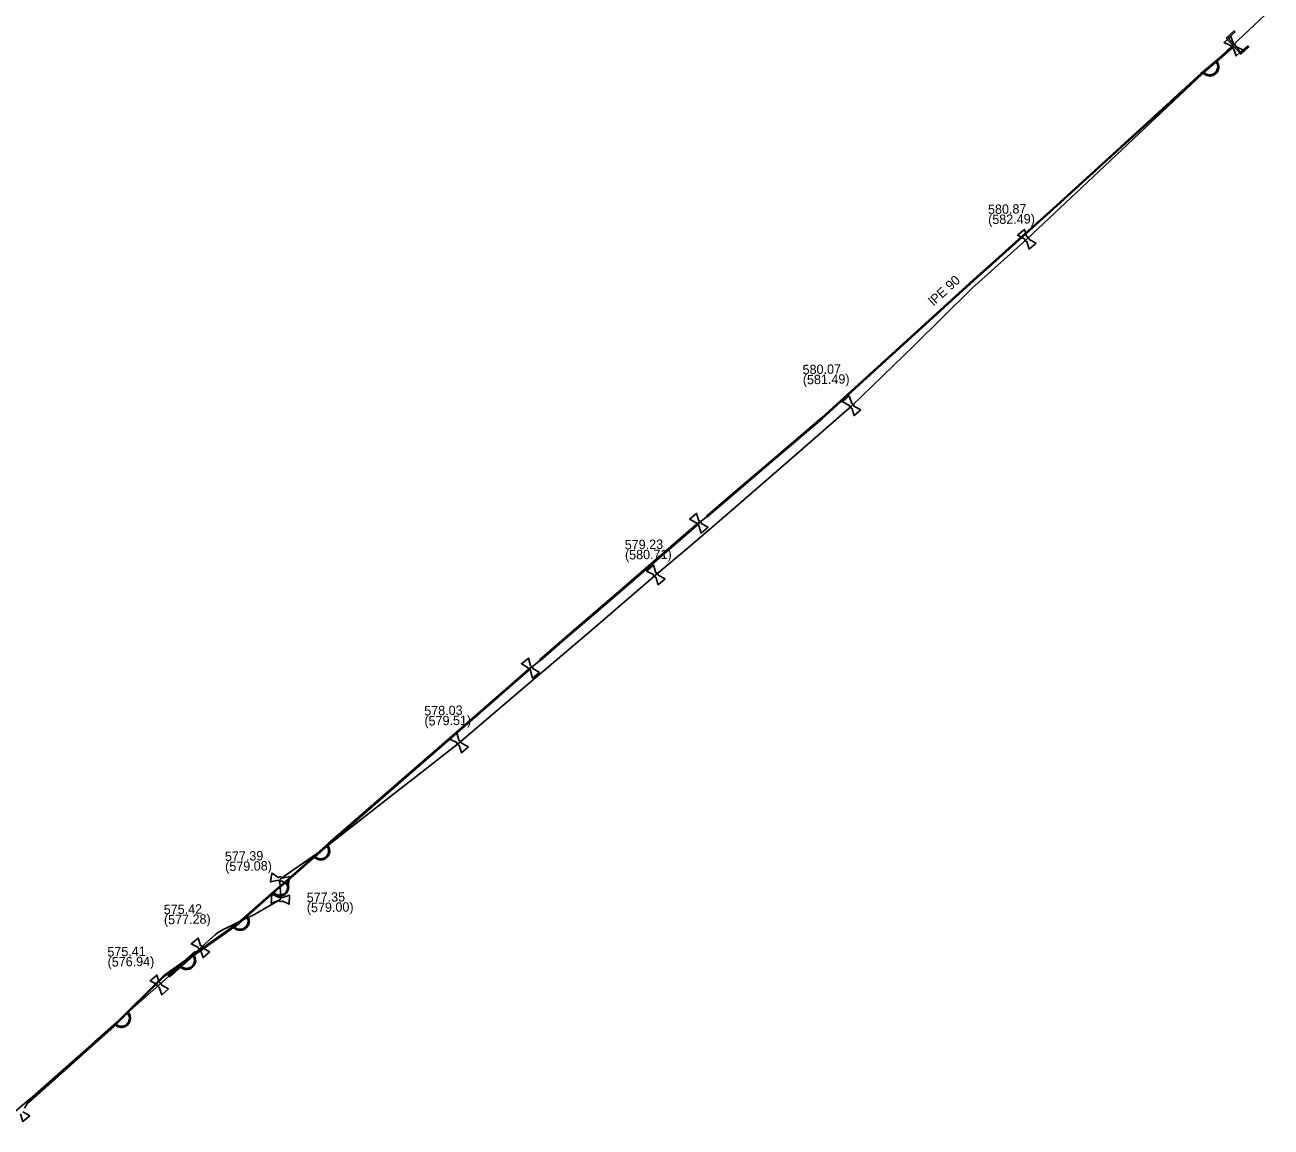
# Model space of a CAD drawing. Extents: x -643544 to -637295, y -1119190 to -1111715.
# Drawn here: x -642040.4 to -641867.8, y -1116372 to -1116219.3 of the extents above; entities that cross this region are included whole.
import ezdxf

# ---------------------------------------------------------------- set-up
doc = ezdxf.new("R2010")
doc.units = 0
for name, color, linetype in [('Default', 7, 'Continuous'), ('VP Chránička', 7, 'Continuous'), ('VP Chránička - okraje', 7, 'Continuous'), ('VP Lomový bod', 7, 'Continuous'), ('VP Lomový bod - popis', 7, 'Continuous'), ('VP Nepropojené křížení', 7, 'Continuous'), ('VP Zaslepení řadu', 7, 'Continuous'), ('VP Řad', 7, 'Continuous'), ('VP Řad - popis', 7, 'Continuous')]:
    doc.layers.add(name, color=color, linetype=linetype)

msp = doc.modelspace()

# ---------------------------------------------------------------- linework, layer by layer
at = {"layer": 'Default'}
for points in [[(-641872.98, -1116222.59), (-641873.03, -1116222.59), (-641873.08, -1116222.58), (-641873.16, -1116222.55), (-641873.21, -1116222.49), (-641873.27, -1116222.43), (-641873.29, -1116222.34), (-641873.3, -1116222.29), (-641873.29, -1116222.24)], [(-641872.98, -1116221.97), (-641872.93, -1116221.97), (-641872.88, -1116221.98), (-641872.8, -1116222.01), (-641872.75, -1116222.07), (-641872.69, -1116222.13), (-641872.67, -1116222.22), (-641872.66, -1116222.27), (-641872.67, -1116222.32)], [(-641875.36, -1116224.3), (-641875.13, -1116224.54), (-641875.05, -1116224.87), (-641874.96, -1116225.21), (-641875.07, -1116225.53), (-641875.18, -1116225.85), (-641875.41, -1116226.07), (-641875.64, -1116226.28), (-641875.97, -1116226.37), (-641876.29, -1116226.46), (-641876.62, -1116226.36), (-641876.95, -1116226.25), (-641877.18, -1116226.02)], [(-641877.06, -1116225.91), (-641876.86, -1116226.12), (-641876.58, -1116226.21), (-641876.29, -1116226.3), (-641876, -1116226.22), (-641875.72, -1116226.14), (-641875.52, -1116225.95), (-641875.31, -1116225.77), (-641875.22, -1116225.48), (-641875.13, -1116225.2), (-641875.2, -1116224.91), (-641875.27, -1116224.62), (-641875.47, -1116224.41)], [(-641901.61, -1116249.33), (-641901.66, -1116249.33), (-641901.71, -1116249.32), (-641901.79, -1116249.29), (-641901.85, -1116249.22), (-641901.9, -1116249.16), (-641901.92, -1116249.08), (-641901.93, -1116249.03), (-641901.92, -1116248.97)], [(-641901.61, -1116248.71), (-641901.56, -1116248.71), (-641901.5, -1116248.73), (-641901.43, -1116248.75), (-641901.37, -1116248.82), (-641901.32, -1116248.88), (-641901.3, -1116248.96), (-641901.29, -1116249.02), (-641901.3, -1116249.07)], [(-641925.88, -1116272.41), (-641925.93, -1116272.41), (-641925.98, -1116272.4), (-641926.06, -1116272.37), (-641926.12, -1116272.3), (-641926.17, -1116272.24), (-641926.19, -1116272.16), (-641926.2, -1116272.11), (-641926.19, -1116272.05)], [(-641925.88, -1116271.79), (-641925.83, -1116271.79), (-641925.78, -1116271.81), (-641925.7, -1116271.83), (-641925.64, -1116271.9), (-641925.59, -1116271.96), (-641925.57, -1116272.04), (-641925.56, -1116272.1), (-641925.57, -1116272.15)], [(-641947.04, -1116288.05), (-641946.99, -1116288.05), (-641946.94, -1116288.07), (-641946.86, -1116288.1), (-641946.81, -1116288.16), (-641946.76, -1116288.23), (-641946.74, -1116288.31), (-641946.73, -1116288.36), (-641946.74, -1116288.42)], [(-641947.06, -1116288.67), (-641947.11, -1116288.67), (-641947.16, -1116288.65), (-641947.24, -1116288.62), (-641947.29, -1116288.56), (-641947.34, -1116288.49), (-641947.36, -1116288.41), (-641947.37, -1116288.36), (-641947.36, -1116288.31)], [(-641953.01, -1116295.84), (-641953.06, -1116295.84), (-641953.11, -1116295.83), (-641953.19, -1116295.8), (-641953.25, -1116295.73), (-641953.3, -1116295.67), (-641953.32, -1116295.59), (-641953.33, -1116295.54), (-641953.32, -1116295.48)], [(-641953.01, -1116295.22), (-641952.96, -1116295.22), (-641952.91, -1116295.24), (-641952.83, -1116295.26), (-641952.77, -1116295.33), (-641952.72, -1116295.39), (-641952.7, -1116295.47), (-641952.69, -1116295.53), (-641952.7, -1116295.58)], [(-641970.4, -1116308.75), (-641970.45, -1116308.75), (-641970.5, -1116308.73), (-641970.58, -1116308.69), (-641970.63, -1116308.63), (-641970.68, -1116308.57), (-641970.69, -1116308.48), (-641970.7, -1116308.43), (-641970.69, -1116308.38)], [(-641970.36, -1116308.13), (-641970.31, -1116308.13), (-641970.26, -1116308.15), (-641970.18, -1116308.19), (-641970.13, -1116308.25), (-641970.08, -1116308.31), (-641970.07, -1116308.4), (-641970.06, -1116308.45), (-641970.07, -1116308.5)], [(-641980.26, -1116319.11), (-641980.31, -1116319.11), (-641980.36, -1116319.1), (-641980.44, -1116319.07), (-641980.5, -1116319), (-641980.55, -1116318.94), (-641980.57, -1116318.86), (-641980.58, -1116318.81), (-641980.57, -1116318.75)], [(-641980.26, -1116318.49), (-641980.21, -1116318.49), (-641980.16, -1116318.51), (-641980.08, -1116318.53), (-641980.02, -1116318.6), (-641979.97, -1116318.66), (-641979.95, -1116318.74), (-641979.94, -1116318.8), (-641979.95, -1116318.85)], [(-641998.43, -1116333.04), (-641998.24, -1116333.31), (-641998.21, -1116333.65), (-641998.17, -1116333.99), (-641998.33, -1116334.29), (-641998.48, -1116334.6), (-641998.74, -1116334.78), (-641999, -1116334.96), (-641999.33, -1116335), (-641999.67, -1116335.03), (-641999.98, -1116334.88), (-642000.29, -1116334.73), (-642000.48, -1116334.47)], [(-642000.35, -1116334.38), (-642000.19, -1116334.61), (-641999.91, -1116334.74), (-641999.64, -1116334.87), (-641999.35, -1116334.84), (-641999.05, -1116334.81), (-641998.83, -1116334.65), (-641998.6, -1116334.49), (-641998.47, -1116334.23), (-641998.33, -1116333.96), (-641998.36, -1116333.66), (-641998.39, -1116333.36), (-641998.56, -1116333.13)], [(-642004.21, -1116337.95), (-642003.99, -1116338.2), (-642003.92, -1116338.53), (-642003.85, -1116338.87), (-642003.97, -1116339.19), (-642004.08, -1116339.51), (-642004.32, -1116339.72), (-642004.56, -1116339.92), (-642004.89, -1116340), (-642005.22, -1116340.08), (-642005.55, -1116339.96), (-642005.87, -1116339.85), (-642006.09, -1116339.6)], [(-642005.97, -1116339.5), (-642005.78, -1116339.71), (-642005.5, -1116339.81), (-642005.21, -1116339.91), (-642004.92, -1116339.85), (-642004.63, -1116339.78), (-642004.42, -1116339.6), (-642004.22, -1116339.42), (-642004.11, -1116339.14), (-642004.01, -1116338.86), (-642004.07, -1116338.57), (-642004.14, -1116338.27), (-642004.33, -1116338.06)], [(-642004.88, -1116337.91), (-642004.92, -1116337.95), (-642004.97, -1116337.96), (-642005.06, -1116337.99), (-642005.14, -1116337.98), (-642005.22, -1116337.96), (-642005.28, -1116337.91), (-642005.32, -1116337.87), (-642005.35, -1116337.83)], [(-642005.28, -1116337.43), (-642005.23, -1116337.39), (-642005.18, -1116337.38), (-642005.1, -1116337.35), (-642005.02, -1116337.36), (-642004.94, -1116337.38), (-642004.88, -1116337.43), (-642004.84, -1116337.47), (-642004.81, -1116337.51)], [(-642004.8, -1116340.67), (-642004.84, -1116340.71), (-642004.89, -1116340.73), (-642004.97, -1116340.77), (-642005.05, -1116340.76), (-642005.13, -1116340.76), (-642005.2, -1116340.71), (-642005.25, -1116340.68), (-642005.28, -1116340.64)], [(-642005.25, -1116340.23), (-642005.22, -1116340.19), (-642005.17, -1116340.17), (-642005.09, -1116340.13), (-642005.01, -1116340.14), (-642004.93, -1116340.14), (-642004.86, -1116340.19), (-642004.81, -1116340.22), (-642004.78, -1116340.26)], [(-642009.48, -1116342.96), (-642009.34, -1116343.26), (-642009.36, -1116343.6), (-642009.38, -1116343.94), (-642009.58, -1116344.22), (-642009.78, -1116344.49), (-642010.07, -1116344.63), (-642010.35, -1116344.77), (-642010.69, -1116344.75), (-642011.03, -1116344.74), (-642011.31, -1116344.54), (-642011.59, -1116344.34), (-642011.74, -1116344.05)], [(-642011.6, -1116343.98), (-642011.47, -1116344.24), (-642011.22, -1116344.41), (-642010.98, -1116344.58), (-642010.68, -1116344.6), (-642010.38, -1116344.61), (-642010.13, -1116344.49), (-642009.89, -1116344.37), (-642009.71, -1116344.13), (-642009.54, -1116343.89), (-642009.52, -1116343.59), (-642009.5, -1116343.29), (-642009.62, -1116343.03)], [(-642016.09, -1116346.87), (-642016.04, -1116346.87), (-642015.99, -1116346.89), (-642015.91, -1116346.91), (-642015.85, -1116346.98), (-642015.8, -1116347.04), (-642015.78, -1116347.12), (-642015.77, -1116347.18), (-642015.78, -1116347.23)], [(-642017.11, -1116348.11), (-642016.89, -1116348.35), (-642016.82, -1116348.69), (-642016.74, -1116349.02), (-642016.86, -1116349.34), (-642016.98, -1116349.66), (-642017.21, -1116349.87), (-642017.45, -1116350.08), (-642017.78, -1116350.16), (-642018.11, -1116350.23), (-642018.44, -1116350.12), (-642018.76, -1116350.01), (-642018.98, -1116349.76)], [(-642018.86, -1116349.66), (-642018.67, -1116349.87), (-642018.39, -1116349.97), (-642018.1, -1116350.07), (-642017.81, -1116350), (-642017.52, -1116349.94), (-642017.32, -1116349.75), (-642017.11, -1116349.57), (-642017.01, -1116349.29), (-642016.91, -1116349.01), (-642016.97, -1116348.72), (-642017.04, -1116348.42), (-642017.23, -1116348.21)], [(-642016.09, -1116347.49), (-642016.14, -1116347.49), (-642016.19, -1116347.48), (-642016.27, -1116347.45), (-642016.33, -1116347.38), (-642016.38, -1116347.32), (-642016.4, -1116347.24), (-642016.41, -1116347.19), (-642016.4, -1116347.13)], [(-642021.81, -1116352), (-642021.76, -1116352), (-642021.7, -1116352.02), (-642021.63, -1116352.04), (-642021.57, -1116352.11), (-642021.52, -1116352.17), (-642021.5, -1116352.25), (-642021.49, -1116352.31), (-642021.5, -1116352.36)], [(-642021.81, -1116352.62), (-642021.86, -1116352.62), (-642021.91, -1116352.61), (-642021.99, -1116352.58), (-642022.05, -1116352.51), (-642022.1, -1116352.45), (-642022.12, -1116352.37), (-642022.13, -1116352.32), (-642022.12, -1116352.26)], [(-642026.13, -1116356.11), (-642025.91, -1116356.36), (-642025.84, -1116356.69), (-642025.77, -1116357.03), (-642025.88, -1116357.35), (-642026, -1116357.67), (-642026.24, -1116357.88), (-642026.47, -1116358.08), (-642026.8, -1116358.16), (-642027.14, -1116358.24), (-642027.46, -1116358.12), (-642027.79, -1116358.01), (-642028, -1116357.76)], [(-642027.89, -1116357.66), (-642027.69, -1116357.88), (-642027.41, -1116357.97), (-642027.13, -1116358.07), (-642026.84, -1116358.01), (-642026.55, -1116357.94), (-642026.34, -1116357.76), (-642026.13, -1116357.58), (-642026.03, -1116357.3), (-642025.93, -1116357.02), (-642025.99, -1116356.72), (-642026.06, -1116356.43), (-642026.24, -1116356.21)]]:
    msp.add_open_spline(points, degree=3, dxfattribs=at)
at = {"layer": 'VP Chránička'}
for points in [[(-641945.98, -1116287.47), (-641942.56, -1116284.55), (-641938.01, -1116280.66), (-641930.03, -1116273.84), (-641919.23, -1116264.03), (-641908.43, -1116254.22), (-641906.89, -1116252.83), (-641902.26, -1116248.66), (-641897.95, -1116244.83), (-641886.99, -1116234.84), (-641877.46, -1116226.13), (-641874.92, -1116223.99), (-641872.98, -1116222.28)], [(-641969.09, -1116307.36), (-641965.29, -1116304.06), (-641963.58, -1116302.61), (-641958.07, -1116297.86), (-641947.08, -1116288.39), (-641947.02, -1116288.33)], [(-642040.11, -1116368.75), (-642028.12, -1116358.01), (-642021.2, -1116351.1), (-642010.8, -1116343.74), (-642005.15, -1116338.78), (-641998.35, -1116332.81), (-641977.37, -1116314.53), (-641970.38, -1116308.44)], [(-642020.52, -1116351.13), (-642016.73, -1116347.77)]]:
    msp.add_lwpolyline(points, dxfattribs=at)
at = {"layer": 'VP Chránička - okraje'}
for points in [[(-641946.03, -1116287.41), (-641942.61, -1116284.49), (-641938.05, -1116280.6), (-641930.08, -1116273.78), (-641919.28, -1116263.97), (-641908.48, -1116254.16), (-641906.94, -1116252.77), (-641902.31, -1116248.6), (-641898.01, -1116244.77), (-641887.04, -1116234.78), (-641877.51, -1116226.07), (-641874.97, -1116223.94), (-641873.03, -1116222.22)], [(-641872.93, -1116222.34), (-641874.87, -1116224.05), (-641877.41, -1116226.19), (-641886.94, -1116234.9), (-641897.9, -1116244.88), (-641902.21, -1116248.72), (-641906.84, -1116252.89), (-641908.38, -1116254.28), (-641919.18, -1116264.09), (-641929.98, -1116273.9), (-641937.96, -1116280.71), (-641942.51, -1116284.6), (-641945.93, -1116287.53)], [(-641969.14, -1116307.3), (-641965.34, -1116304.01), (-641963.63, -1116302.55), (-641958.12, -1116297.8), (-641947.13, -1116288.33), (-641947.06, -1116288.27)], [(-641946.97, -1116288.39), (-641947.04, -1116288.45), (-641958.02, -1116297.92), (-641963.53, -1116302.67), (-641965.24, -1116304.12), (-641969.04, -1116307.42)], [(-642040.16, -1116368.69), (-642028.17, -1116357.96), (-642021.25, -1116351.04), (-642010.85, -1116343.68), (-642005.2, -1116338.72), (-641998.4, -1116332.75), (-641977.42, -1116314.48), (-641970.43, -1116308.38)], [(-641970.33, -1116308.5), (-641977.32, -1116314.59), (-641998.3, -1116332.87), (-642005.1, -1116338.83), (-642010.75, -1116343.8), (-642021.15, -1116351.16), (-642028.07, -1116358.06), (-642040.06, -1116368.81)], [(-642020.62, -1116351.02), (-642016.83, -1116347.66)], [(-642016.63, -1116347.88), (-642020.42, -1116351.24)]]:
    msp.add_lwpolyline(points, dxfattribs=at)
at = {"layer": 'VP Lomový bod'}
for points in [[(-641873.29, -1116222.24), (-641874.28, -1116221.76), (-641873.34, -1116220.93), (-641872.98, -1116221.97)], [(-641871.68, -1116222.8), (-641872.62, -1116223.63), (-641872.98, -1116222.59)], [(-641872.67, -1116222.32), (-641871.68, -1116222.8)], [(-641901.92, -1116248.97), (-641902.9, -1116248.48), (-641901.95, -1116247.66), (-641901.61, -1116248.71)], [(-641900.32, -1116249.56), (-641901.27, -1116250.38), (-641901.61, -1116249.33)], [(-641901.3, -1116249.07), (-641900.32, -1116249.56)], [(-641926.19, -1116272.05), (-641927.17, -1116271.56), (-641926.22, -1116270.74), (-641925.88, -1116271.79)], [(-641924.59, -1116272.64), (-641925.54, -1116273.46), (-641925.88, -1116272.41)], [(-641925.57, -1116272.15), (-641924.59, -1116272.64)], [(-641947.36, -1116288.31), (-641948.33, -1116287.79), (-641947.36, -1116287), (-641947.04, -1116288.05)], [(-641945.77, -1116288.93), (-641946.74, -1116289.72), (-641947.06, -1116288.67)], [(-641946.74, -1116288.42), (-641945.77, -1116288.93)], [(-641953.32, -1116295.48), (-641954.3, -1116294.99), (-641953.35, -1116294.17), (-641953.01, -1116295.22)], [(-641951.72, -1116296.07), (-641952.67, -1116296.89), (-641953.01, -1116295.84)], [(-641952.7, -1116295.58), (-641951.72, -1116296.07)], [(-641970.69, -1116308.38), (-641971.64, -1116307.83), (-641970.64, -1116307.07), (-641970.36, -1116308.13)], [(-641969.12, -1116309.05), (-641970.12, -1116309.81), (-641970.4, -1116308.75)], [(-641970.07, -1116308.5), (-641969.12, -1116309.05)], [(-641980.57, -1116318.75), (-641981.55, -1116318.26), (-641980.6, -1116317.44), (-641980.26, -1116318.49)], [(-641978.97, -1116319.34), (-641979.92, -1116320.16), (-641980.26, -1116319.11)], [(-641979.95, -1116318.85), (-641978.97, -1116319.34)], [(-642005.35, -1116337.83), (-642006.42, -1116338.06), (-642006.2, -1116336.83), (-642005.28, -1116337.43)], [(-642003.74, -1116337.28), (-642003.96, -1116338.51), (-642004.88, -1116337.91)], [(-642004.81, -1116337.51), (-642003.74, -1116337.28)], [(-642005.28, -1116340.64), (-642006.31, -1116341), (-642006.24, -1116339.76), (-642005.25, -1116340.23)], [(-642003.75, -1116339.9), (-642003.82, -1116341.14), (-642004.8, -1116340.67)], [(-642004.78, -1116340.26), (-642003.75, -1116339.9)], [(-642016.4, -1116347.13), (-642017.38, -1116346.64), (-642016.43, -1116345.82), (-642016.09, -1116346.87)], [(-642014.8, -1116347.72), (-642015.75, -1116348.54), (-642016.09, -1116347.49)], [(-642015.78, -1116347.23), (-642014.8, -1116347.72)], [(-642022.12, -1116352.26), (-642023.1, -1116351.77), (-642022.15, -1116350.95), (-642021.81, -1116352)], [(-642020.52, -1116352.85), (-642021.47, -1116353.67), (-642021.81, -1116352.62)], [(-642021.5, -1116352.36), (-642020.52, -1116352.85)], [(-642039.76, -1116370.44), (-642040.74, -1116371.22), (-642041.03, -1116370.16)], [(-642040.71, -1116369.91), (-642039.76, -1116370.44)]]:
    msp.add_lwpolyline(points, dxfattribs=at)
at = {"layer": 'VP Nepropojené křížení'}
for points in [[(-641875.47, -1116224.41), (-641875.36, -1116224.3)], [(-641877.18, -1116226.02), (-641877.06, -1116225.91)], [(-641998.56, -1116333.13), (-641998.43, -1116333.04)], [(-642000.48, -1116334.47), (-642000.35, -1116334.38)], [(-642004.33, -1116338.06), (-642004.21, -1116337.95)], [(-642006.09, -1116339.6), (-642005.97, -1116339.5)], [(-642009.62, -1116343.03), (-642009.48, -1116342.96)], [(-642011.74, -1116344.05), (-642011.6, -1116343.98)], [(-642017.23, -1116348.21), (-642017.11, -1116348.11)], [(-642018.98, -1116349.76), (-642018.86, -1116349.66)], [(-642026.24, -1116356.21), (-642026.13, -1116356.11)], [(-642028, -1116357.76), (-642027.89, -1116357.66)]]:
    msp.add_lwpolyline(points, dxfattribs=at)
at = {"layer": 'VP Zaslepení řadu'}
msp.add_lwpolyline([(-641872.74, -1116220.3), (-641873.72, -1116221.18), (-641871.96, -1116223.13), (-641870.99, -1116222.26), (-641870.86, -1116222.39), (-641871.98, -1116223.4), (-641873.98, -1116221.16), (-641872.87, -1116220.16), (-641872.74, -1116220.3)], dxfattribs=at)
at = {"layer": 'VP Řad'}
for points in [[(-641867.77, -1116217.16), (-641876.27, -1116225.16), (-641876.5, -1116225.38), (-641885.24, -1116233.62), (-641893.97, -1116241.84), (-641901.61, -1116249.02), (-641909.17, -1116255.82), (-641917.29, -1116263.81), (-641925.88, -1116272.1), (-641934.93, -1116279.98), (-641943.9, -1116287.79), (-641948.45, -1116291.66), (-641953.01, -1116295.53), (-641962.03, -1116303.25), (-641971.15, -1116311.05), (-641980.26, -1116318.8), (-641984.99, -1116322.49), (-641989.72, -1116326.18), (-641999.09, -1116333.5), (-641999.45, -1116333.75), (-642004.82, -1116337.49), (-642005.08, -1116337.67), (-642005.1, -1116338.02), (-642004.96, -1116340.15), (-642005.03, -1116340.45), (-642005.44, -1116340.73), (-642008.71, -1116342.59), (-642010.61, -1116343.51), (-642012.38, -1116344.36), (-642012.85, -1116344.61), (-642013.74, -1116345.09), (-642014.09, -1116345.37), (-642016.09, -1116347.18), (-642016.73, -1116347.77), (-642018.04, -1116348.93), (-642018.62, -1116349.45), (-642020.52, -1116351.13), (-642021.81, -1116352.31), (-642027.06, -1116356.94), (-642030.78, -1116360.21), (-642039.79, -1116368.14), (-642044.38, -1116372.01)], [(-642040.51, -1116369.38), (-642040.11, -1116368.75), (-642034.11, -1116363.38), (-642028.12, -1116358.01), (-642024.66, -1116354.55), (-642021.2, -1116351.1), (-642016, -1116347.42), (-642010.8, -1116343.74), (-642004.58, -1116338.27), (-641998.35, -1116332.81), (-641984.36, -1116320.62), (-641970.38, -1116308.44), (-641969.47, -1116307.68), (-641969.09, -1116307.36), (-641958.07, -1116297.86), (-641947.05, -1116288.36), (-641945.98, -1116287.47), (-641930.03, -1116273.84), (-641919.23, -1116264.03), (-641908.43, -1116254.22), (-641905.34, -1116251.44), (-641902.26, -1116248.66), (-641899.39, -1116246.1), (-641896.52, -1116243.55), (-641886.99, -1116234.84), (-641877.46, -1116226.13), (-641875.77, -1116224.71), (-641874.07, -1116223.28), (-641873.66, -1116222.89), (-641872.98, -1116222.28)]]:
    msp.add_lwpolyline(points, dxfattribs=at)

# ---------------------------------------------------------------- texts
at = {"layer": 'VP Lomový bod - popis'}
for s, p in [('580.87', (-641906.98, -1116245.54)), ('(582.49)', (-641906.96, -1116246.94)), ('580.07', (-641932.67, -1116267.73)), ('(581.49)', (-641932.64, -1116269.13)), ('579.23', (-641957.31, -1116292)), ('(580.71)', (-641957.28, -1116293.4)), ('578.03', (-641985.09, -1116315)), ('(579.51)', (-641985.07, -1116316.4)), ('577.39', (-642012.71, -1116335.16)), ('(579.08)', (-642012.68, -1116336.56)), ('577.35', (-642001.38, -1116340.86)), ('575.42', (-642021.19, -1116342.53)), ('(579.00)', (-642001.36, -1116342.26)), ('(577.28)', (-642021.16, -1116343.93)), ('575.41', (-642029, -1116348.39)), ('(576.94)', (-642028.97, -1116349.79))]:
    msp.add_text(s, height=1.3, rotation=1, dxfattribs=at).set_placement(p)
at = {"layer": 'VP Řad - popis'}
msp.add_text('lPE 90', height=1.3, rotation=42.2499, dxfattribs=at).set_placement((-641914.52, -1116258.32))

doc.saveas('drawing.dxf')
